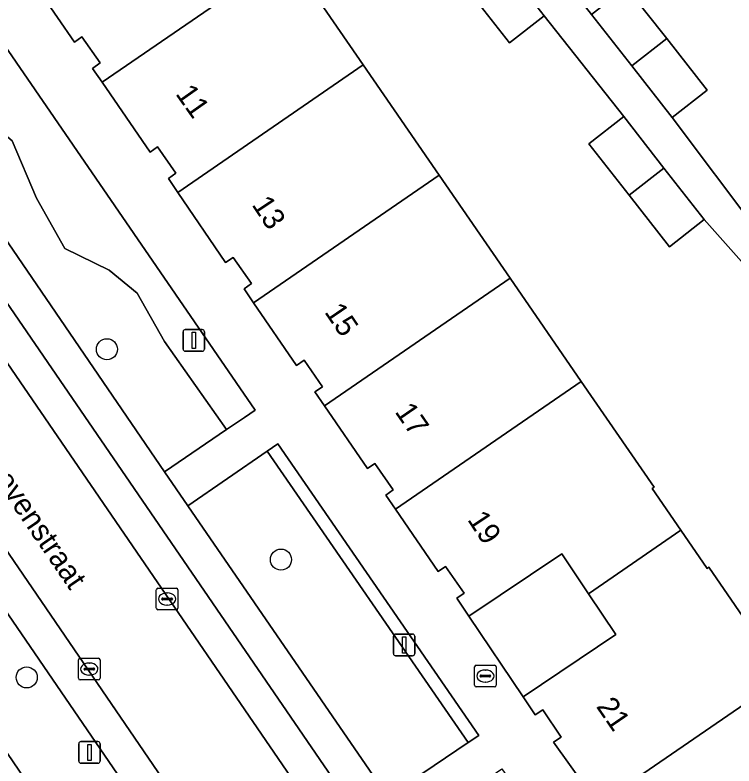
# Model space of a CAD drawing. Extents: x 157445 to 158888, y 383061 to 384688.
# Drawn here: x 158227.19 to 158260.48, y 383939.38 to 383974.17 of the extents above; entities that cross this region are included whole.
import ezdxf

# ---------------------------------------------------------------- set-up
doc = ezdxf.new("R2010")
doc.units = 0
for name, color, linetype in [('IMGEO_Boom', 7, 'Continuous'), ('IMGEO_Brandkraan', 7, 'Continuous'), ('IMGEO_Erf', 7, 'Continuous'), ('IMGEO_Groenvoorziening', 7, 'Continuous'), ('IMGEO_Hek', 7, 'Continuous'), ('IMGEO_Kolk', 7, 'Continuous'), ('IMGEO_Lichtmast', 7, 'Continuous'), ('IMGEO_Openbare_ruimte_label', 7, 'Continuous'), ('IMGEO_Pand', 7, 'Continuous'), ('IMGEO_Pand_nummerreeks', 7, 'Continuous'), ('IMGEO_Parkeervlak_open', 7, 'Continuous'), ('IMGEO_Rijbaan_lokaal_open', 7, 'Continuous'), ('IMGEO_Voetpad_open', 7, 'Continuous')]:
    doc.layers.add(name, color=color, linetype=linetype)

msp = doc.modelspace()

# ---------------------------------------------------------------- linework, layer by layer
at = {"layer": 'IMGEO_Boom'}
for centre in [(158231.442, 383958.687), (158239.501, 383948.941), (158227.729, 383943.481)]:
    msp.add_circle(centre, 0.489, dxfattribs=at)
at = {"layer": 'IMGEO_Brandkraan'}
for p, q in [((158248.47, 383943.119), (158248.47, 383943.971)), ((158248.545, 383944.045), (158249.397, 383944.045)), ((158248.958, 383943.825), (158248.983, 383943.825)), ((158249.471, 383943.971), (158249.471, 383943.119)), ((158248.729, 383943.539), (158248.729, 383943.551)), ((158249.167, 383943.502), (158248.769, 383943.502)), ((158248.772, 383943.588), (158249.17, 383943.588)), ((158249.213, 383943.551), (158249.213, 383943.539)), ((158248.981, 383943.265), (158248.956, 383943.265)), ((158249.397, 383943.045), (158248.545, 383943.045))]:
    msp.add_line(p, q, dxfattribs=at)
for points in [[(158248.47, 383943.119), (158248.47, 383943.971)], [(158248.545, 383944.045), (158249.397, 383944.045)], [(158249.471, 383943.971), (158249.471, 383943.119)], [(158249.397, 383943.045), (158248.545, 383943.045)]]:
    msp.add_lwpolyline(points, dxfattribs=at)
for centre, radius, start, end in [((158248.547, 383943.969), 0.0765, 91.552, 178.448), ((158248.547, 383943.969), 0.0765, 91.552, 178.448), ((158249.395, 383943.969), 0.0765, 1.552, 88.448), ((158249.395, 383943.969), 0.0765, 1.552, 88.448), ((158248.769, 383943.548), 0.0403, 85.8775, 175.7526), ((158248.766, 383943.538), 0.0366, 178.938, 274.7102), ((158249.17, 383943.545), 0.043, 264.8664, 352.4533), ((158249.174, 383943.55), 0.0386, 1.7309, 96.639), ((158248.547, 383943.121), 0.0765, 181.552, 268.448), ((158248.547, 383943.121), 0.0765, 181.552, 268.448), ((158249.395, 383943.121), 0.0765, 271.552, 358.448), ((158249.395, 383943.121), 0.0765, 271.552, 358.448)]:
    msp.add_arc(centre, radius, start, end, dxfattribs=at)
for centre, major_axis, ratio, start_param, end_param in [((158248.957, 383943.545), (-0.387, 0.002), 0.722429, 4.712389, 7.853982), ((158248.982, 383943.545), (-0.39, 0.002), 0.717154, 1.570796, 4.712389)]:
    msp.add_ellipse(centre, major_axis=major_axis, ratio=ratio, start_param=start_param, end_param=end_param, dxfattribs=at)
at = {"layer": 'IMGEO_Erf'}
for points in [[(158261.475, 383977.065), (158257.166, 383981.522), (158252.856, 383985.979), (158248.39, 383990.598), (158248.876, 383991.069), (158247.503, 383992.785), (158242.517, 383988.796), (158244.287, 383986.521), (158246.203, 383984.034), (158247.829, 383985.3), (158249.692, 383982.909), (158251.555, 383980.517), (158249.93, 383979.251), (158253.884, 383974.203), (158255.498, 383975.467), (158257.367, 383973.08), (158259.236, 383970.692), (158257.622, 383969.429), (158261.585, 383964.144)], [(158239.801, 383976.965), (158243.317, 383971.858), (158246.833, 383966.751), (158250.122, 383961.974), (158253.411, 383957.196), (158256.783, 383952.298), (158256.701, 383952.241), (158258.029, 383950.299), (158259.241, 383948.527), (158259.324, 383948.584), (158262.805, 383943.511)], [(158264.405, 383958.743), (158259.106, 383964.698), (158257.492, 383963.435), (158255.626, 383965.819), (158253.76, 383968.203), (158255.375, 383969.467), (158251.696, 383974.142), (158250.08, 383972.881), (158248.215, 383975.27)], [(158243.394, 383915.62), (158212.336, 383961.26)]]:
    msp.add_lwpolyline(points, dxfattribs=at)
msp.add_lwpolyline([(158250.715, 383942.575), (158255.015, 383945.463), (158253.746, 383947.353), (158252.505, 383949.201), (158248.204, 383946.313)], close=True, dxfattribs=at)
at = {"layer": 'IMGEO_Groenvoorziening'}
for points in [[(158225.293, 383974.797), (158224.799, 383974.456), (158223.295, 383973.415), (158224.996, 383970.082), (158227.047, 383968.348), (158228.184, 383965.686), (158229.499, 383963.347), (158231.544, 383962.346), (158232.838, 383961.286), (158234.111, 383959.038), (158236.987, 383954.969), (158237.807, 383955.527), (158238.304, 383955.864)], [(158223.295, 383973.415), (158221.17, 383971.943), (158234.111, 383953.012), (158236.987, 383954.969), (158234.111, 383959.038), (158232.838, 383961.286), (158231.544, 383962.346), (158229.499, 383963.347), (158228.184, 383965.686), (158227.047, 383968.348), (158224.996, 383970.082)], [(158248.663, 383940.798), (158239.363, 383954.312), (158238.869, 383953.972), (158248.166, 383940.463)], [(158235.185, 383951.438), (158244.457, 383937.956), (158248.166, 383940.463), (158238.869, 383953.972)]]:
    msp.add_lwpolyline(points, close=True, dxfattribs=at)
at = {"layer": 'IMGEO_Hek'}
for points in [[(158255.375, 383969.467), (158251.696, 383974.142)], [(158261.585, 383964.144), (158257.622, 383969.429)], [(158264.405, 383958.743), (158259.106, 383964.698)]]:
    msp.add_lwpolyline(points, dxfattribs=at)
at = {"layer": 'IMGEO_Kolk'}
for p, q in [((158233.731, 383946.689), (158233.731, 383947.541)), ((158233.806, 383947.615), (158234.658, 383947.615)), ((158234.219, 383947.395), (158234.244, 383947.395)), ((158234.732, 383947.541), (158234.732, 383946.689)), ((158233.99, 383947.109), (158233.99, 383947.121)), ((158234.428, 383947.072), (158234.03, 383947.072)), ((158234.033, 383947.158), (158234.431, 383947.158)), ((158234.474, 383947.121), (158234.474, 383947.109)), ((158234.658, 383946.615), (158233.806, 383946.615)), ((158234.242, 383946.835), (158234.217, 383946.835)), ((158230.125, 383943.443), (158230.125, 383944.295)), ((158230.2, 383944.369), (158231.052, 383944.369)), ((158231.126, 383944.295), (158231.126, 383943.443)), ((158230.384, 383943.863), (158230.384, 383943.875)), ((158230.822, 383943.826), (158230.424, 383943.826)), ((158230.427, 383943.912), (158230.825, 383943.912)), ((158230.613, 383944.149), (158230.638, 383944.149)), ((158230.868, 383943.875), (158230.868, 383943.863)), ((158230.636, 383943.589), (158230.611, 383943.589)), ((158231.052, 383943.369), (158230.2, 383943.369))]:
    msp.add_line(p, q, dxfattribs=at)
for points in [[(158233.731, 383946.689), (158233.731, 383947.541)], [(158233.806, 383947.615), (158234.658, 383947.615)], [(158234.732, 383947.541), (158234.732, 383946.689)], [(158234.658, 383946.615), (158233.806, 383946.615)], [(158230.125, 383943.443), (158230.125, 383944.295)], [(158230.2, 383944.369), (158231.052, 383944.369)], [(158231.126, 383944.295), (158231.126, 383943.443)], [(158231.052, 383943.369), (158230.2, 383943.369)]]:
    msp.add_lwpolyline(points, dxfattribs=at)
for centre, radius, start, end in [((158233.808, 383947.539), 0.0765, 91.552, 178.448), ((158233.808, 383947.539), 0.0765, 91.552, 178.448), ((158234.656, 383947.539), 0.0765, 1.552, 88.448), ((158234.656, 383947.539), 0.0765, 1.552, 88.448), ((158234.03, 383947.118), 0.0403, 85.8775, 175.7526), ((158234.027, 383947.108), 0.0366, 178.938, 274.7102), ((158234.431, 383947.115), 0.043, 264.8664, 352.4533), ((158234.435, 383947.12), 0.0386, 1.7309, 96.639), ((158233.808, 383946.691), 0.0765, 181.552, 268.448), ((158233.808, 383946.691), 0.0765, 181.552, 268.448), ((158234.656, 383946.691), 0.0765, 271.552, 358.448), ((158234.656, 383946.691), 0.0765, 271.552, 358.448), ((158230.202, 383944.293), 0.0765, 91.552, 178.448), ((158230.202, 383944.293), 0.0765, 91.552, 178.448), ((158231.05, 383944.293), 0.0765, 1.552, 88.448), ((158231.05, 383944.293), 0.0765, 1.552, 88.448), ((158230.424, 383943.872), 0.0403, 85.8775, 175.7526), ((158230.421, 383943.862), 0.0366, 178.938, 274.7102), ((158230.825, 383943.869), 0.043, 264.8664, 352.4533), ((158230.829, 383943.874), 0.0386, 1.7309, 96.639), ((158230.202, 383943.445), 0.0765, 181.552, 268.448), ((158230.202, 383943.445), 0.0765, 181.552, 268.448), ((158231.05, 383943.445), 0.0765, 271.552, 358.448), ((158231.05, 383943.445), 0.0765, 271.552, 358.448)]:
    msp.add_arc(centre, radius, start, end, dxfattribs=at)
for centre, major_axis, ratio, start_param, end_param in [((158234.218, 383947.115), (-0.387, 0.002), 0.722429, 4.712389, 7.853982), ((158234.243, 383947.115), (-0.39, 0.002), 0.717154, 1.570796, 4.712389), ((158230.612, 383943.869), (-0.387, 0.002), 0.722429, 4.712389, 7.853982), ((158230.637, 383943.869), (-0.39, 0.002), 0.717154, 1.570796, 4.712389)]:
    msp.add_ellipse(centre, major_axis=major_axis, ratio=ratio, start_param=start_param, end_param=end_param, dxfattribs=at)
at = {"layer": 'IMGEO_Lichtmast'}
for p, q in [((158234.969, 383958.697), (158234.969, 383959.497)), ((158234.969, 383959.497), (158234.969, 383958.697)), ((158235.069, 383959.597), (158235.859, 383959.597)), ((158235.859, 383959.597), (158235.069, 383959.597)), ((158235.959, 383959.497), (158235.959, 383958.697)), ((158235.959, 383958.697), (158235.959, 383959.497)), ((158235.859, 383958.597), (158235.069, 383958.597)), ((158235.069, 383958.597), (158235.859, 383958.597)), ((158244.712, 383944.587), (158244.712, 383945.387)), ((158244.712, 383945.387), (158244.712, 383944.587)), ((158244.812, 383945.487), (158245.602, 383945.487)), ((158245.602, 383945.487), (158244.812, 383945.487)), ((158245.702, 383945.387), (158245.702, 383944.587)), ((158245.702, 383944.587), (158245.702, 383945.387)), ((158245.602, 383944.487), (158244.812, 383944.487)), ((158244.812, 383944.487), (158245.602, 383944.487)), ((158230.137, 383939.605), (158230.137, 383940.405)), ((158230.137, 383940.405), (158230.137, 383939.605)), ((158230.237, 383940.505), (158231.027, 383940.505)), ((158231.027, 383940.505), (158230.237, 383940.505)), ((158231.127, 383940.405), (158231.127, 383939.605)), ((158231.127, 383939.605), (158231.127, 383940.405)), ((158231.027, 383939.505), (158230.237, 383939.505)), ((158230.237, 383939.505), (158231.027, 383939.505))]:
    msp.add_line(p, q, dxfattribs=at)
for points in [[(158235.389, 383959.472), (158235.539, 383959.472), (158235.539, 383958.722), (158235.389, 383958.722), (158235.389, 383959.472)], [(158245.132, 383945.362), (158245.282, 383945.362), (158245.282, 383944.612), (158245.132, 383944.612), (158245.132, 383945.362)], [(158230.557, 383940.38), (158230.707, 383940.38), (158230.707, 383939.63), (158230.557, 383939.63), (158230.557, 383940.38)]]:
    msp.add_lwpolyline(points, dxfattribs=at)
for centre, start, end in [((158235.069, 383959.497), 90, 180), ((158235.069, 383959.497), 90, 180), ((158235.859, 383959.497), 0, 90), ((158235.859, 383959.497), 360, 90), ((158235.069, 383958.697), 180, 270), ((158235.069, 383958.697), 180, 270), ((158235.859, 383958.697), 270, 0), ((158235.859, 383958.697), 270, 0), ((158244.812, 383945.387), 90, 180), ((158244.812, 383945.387), 90, 180), ((158245.602, 383945.387), 0, 90), ((158245.602, 383945.387), 360, 90), ((158244.812, 383944.587), 180, 270), ((158244.812, 383944.587), 180, 270), ((158245.602, 383944.587), 270, 0), ((158245.602, 383944.587), 270, 0), ((158230.237, 383940.405), 90, 180), ((158230.237, 383940.405), 90, 180), ((158231.027, 383940.405), 0, 90), ((158231.027, 383940.405), 360, 90), ((158230.237, 383939.605), 180, 270), ((158230.237, 383939.605), 180, 270), ((158231.027, 383939.605), 270, 0), ((158231.027, 383939.605), 270, 0)]:
    msp.add_arc(centre, 0.1, start, end, dxfattribs=at)
at = {"layer": 'IMGEO_Pand'}
for points in [[(158239.801, 383976.965), (158236.155, 383982.261), (158235.669, 383981.927), (158227.583, 383976.366), (158229.939, 383972.921), (158230.286, 383973.158), (158231.125, 383971.956), (158230.78, 383971.702), (158231.218, 383971.062)], [(158243.317, 383971.858), (158239.801, 383976.965), (158231.218, 383971.062), (158233.439, 383967.82), (158233.784, 383968.059), (158234.63, 383966.838), (158234.289, 383966.592), (158234.727, 383965.951)], [(158248.215, 383975.27), (158250.08, 383972.881), (158251.696, 383974.142), (158249.832, 383976.531)], [(158257.367, 383973.08), (158255.498, 383975.467), (158253.884, 383974.203), (158255.753, 383971.816)], [(158257.367, 383973.08), (158255.753, 383971.816), (158257.622, 383969.429), (158259.236, 383970.692)], [(158243.317, 383971.858), (158234.727, 383965.951), (158236.94, 383962.708), (158237.287, 383962.945), (158238.142, 383961.728), (158237.795, 383961.484), (158238.236, 383960.839), (158246.833, 383966.751)], [(158255.626, 383965.819), (158257.241, 383967.082), (158255.375, 383969.467), (158253.76, 383968.203)], [(158255.626, 383965.819), (158257.492, 383963.435), (158259.106, 383964.698), (158257.241, 383967.082)], [(158241.522, 383956.06), (158250.122, 383961.974), (158246.833, 383966.751), (158238.236, 383960.839), (158240.225, 383957.936), (158240.572, 383958.174), (158241.424, 383956.952), (158241.076, 383956.71)], [(158241.522, 383956.06), (158243.507, 383953.16), (158243.853, 383953.398), (158244.703, 383952.177), (158244.362, 383951.925), (158244.804, 383951.277), (158253.411, 383957.196), (158250.122, 383961.974)], [(158253.746, 383947.353), (158258.029, 383950.299), (158256.701, 383952.241), (158256.783, 383952.298), (158253.411, 383957.196), (158244.804, 383951.277), (158246.779, 383948.382), (158247.126, 383948.619), (158247.99, 383947.388), (158247.645, 383947.146), (158248.204, 383946.313), (158252.505, 383949.201)], [(158254.2, 383937.593), (158262.805, 383943.511), (158259.324, 383948.584), (158259.241, 383948.527), (158258.029, 383950.299), (158253.746, 383947.353), (158255.015, 383945.463), (158250.715, 383942.575), (158251.272, 383941.745), (158251.629, 383941.984), (158252.482, 383940.714), (158252.125, 383940.475)], [(158254.2, 383937.593), (158254.656, 383936.96), (158255.008, 383937.189), (158255.842, 383935.96), (158255.496, 383935.722), (158257.496, 383932.82), (158266.088, 383938.729), (158262.805, 383943.511)]]:
    msp.add_lwpolyline(points, close=True, dxfattribs=at)
at = {"layer": 'IMGEO_Parkeervlak_open'}
for points in [[(158222.002, 383965.071), (158249.98, 383924.228), (158260.125, 383909.444)], [(158259.818, 383912.648), (158224.859, 383963.661)], [(158245.645, 383921.769), (158217.86, 383962.443)], [(158218.183, 383959.099), (158242.661, 383923.314)]]:
    msp.add_lwpolyline(points, dxfattribs=at)
at = {"layer": 'IMGEO_Rijbaan_lokaal_open'}
msp.add_lwpolyline([(158221.886, 383965.226), (158217.86, 383962.443), (158245.645, 383921.769), (158245.878, 383921.415), (158249.98, 383924.228), (158222.002, 383965.071)], close=True, dxfattribs=at)
at = {"layer": 'IMGEO_Voetpad_open'}
for points in [[(158261.585, 383964.144), (158257.622, 383969.429), (158255.753, 383971.816), (158253.884, 383974.203), (158249.93, 383979.251), (158248.066, 383981.642), (158246.203, 383984.034), (158244.287, 383986.521), (158242.517, 383988.796), (158241.092, 383987.655), (158242.177, 383986.285), (158244.112, 383983.853), (158245.987, 383981.447), (158247.968, 383978.921), (158249.832, 383976.531), (158251.696, 383974.142), (158255.375, 383969.467), (158257.241, 383967.082), (158259.106, 383964.698), (158264.405, 383958.743)], [(158254.2, 383937.593), (158252.125, 383940.475), (158252.482, 383940.714), (158251.629, 383941.984), (158251.272, 383941.745), (158250.715, 383942.575), (158248.204, 383946.313), (158247.645, 383947.146), (158247.99, 383947.388), (158247.126, 383948.619), (158246.779, 383948.382), (158244.804, 383951.277), (158244.362, 383951.925), (158244.703, 383952.177), (158243.853, 383953.398), (158243.507, 383953.16), (158241.522, 383956.06), (158241.076, 383956.71), (158241.424, 383956.952), (158240.572, 383958.174), (158240.225, 383957.936), (158238.236, 383960.839), (158237.795, 383961.484), (158238.142, 383961.728), (158237.287, 383962.945), (158236.94, 383962.708), (158234.727, 383965.951), (158234.289, 383966.592), (158234.63, 383966.838), (158233.784, 383968.059), (158233.439, 383967.82), (158231.218, 383971.062), (158230.78, 383971.702), (158231.125, 383971.956), (158230.286, 383973.158), (158229.939, 383972.921), (158227.583, 383976.366)], [(158225.293, 383974.797), (158238.304, 383955.864), (158237.807, 383955.527), (158236.987, 383954.969), (158234.111, 383953.012), (158235.185, 383951.438), (158238.869, 383953.972), (158239.363, 383954.312), (158248.663, 383940.798), (158248.166, 383940.463), (158244.457, 383937.956), (158245.548, 383936.355), (158249.238, 383938.909), (158249.732, 383939.251), (158261.367, 383922.316)], [(158263.666, 383907.185), (158262.42, 383911.739), (158258.223, 383917.836), (158257.15, 383919.433), (158245.548, 383936.355), (158244.457, 383937.956), (158235.185, 383951.438), (158234.111, 383953.012), (158221.17, 383971.943)], [(158224.859, 383963.661), (158259.818, 383912.648)], [(158212.336, 383961.26), (158243.394, 383915.62), (158247.821, 383915.198)], [(158242.661, 383923.314), (158218.183, 383959.099)]]:
    msp.add_lwpolyline(points, dxfattribs=at)

# ---------------------------------------------------------------- texts
at = {"layer": 'IMGEO_Openbare_ruimte_label'}
msp.add_text('van Vollenhovenstraat', height=1, rotation=304.3256, dxfattribs=at).set_placement((158222.276, 383958.416))
at = {"layer": 'IMGEO_Pand_nummerreeks'}
for s, rotation, p in [('11', 305.2229, (158234.591, 383970.52)), ('13', 303.5993, (158238.126, 383965.384)), ('15', 304.2782, (158241.49, 383960.413)), ('17', 304.5481, (158244.75, 383955.79)), ('19', 303.5127, (158248.111, 383950.793)), ('21', 304.5153, (158254.076, 383942.133))]:
    msp.add_text(s, height=1, rotation=rotation, dxfattribs=at).set_placement(p)

doc.saveas('drawing.dxf')
